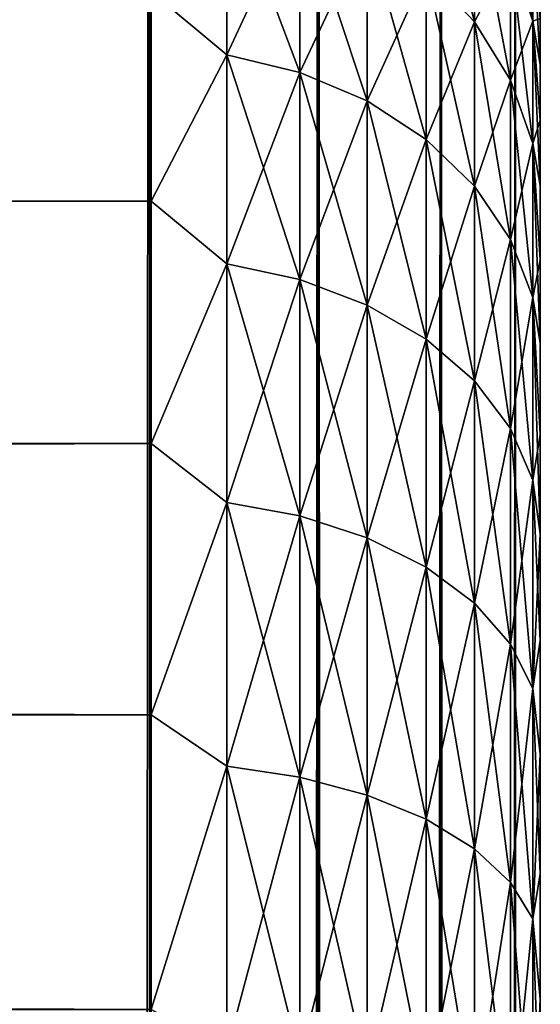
# Model space of a CAD drawing. Extents: x -265 to 265, y 0 to 1307.
# Tile 354 of 356: x 262.32 to 265, y 1285.01 to 1290.07. Entities that reach past the tile are written whole.
import ezdxf

# ---------------------------------------------------------------- set-up
doc = ezdxf.new("R2010")
doc.units = 0
doc.header["$LTSCALE"] = 81.481481
for name, color, linetype in [('1', 7, 'CONTINUOUS'), ('119', 7, 'CONTINUOUS'), ('120', 7, 'CONTINUOUS'), ('3', 7, 'CONTINUOUS'), ('7', 7, 'CONTINUOUS')]:
    doc.layers.add(name, color=color, linetype=linetype)

msp = doc.modelspace()

# ---------------------------------------------------------------- linework, layer by layer
at = {"layer": '1', "color": 7, "linetype": 'CONTINUOUS'}
for points in [[(265, 1290.0747, 30.4582), (265, 1289.838, 31.1694), (265, 1290.0747, 24.5418), (265, 1290.0747, 30.4582)], [(265, 1290.0747, 24.5418), (265, 1289.838, 31.1694), (265, 1289.838, 23.8306), (265, 1290.0747, 24.5418)], [(265, 1289.838, 31.1694), (265, 1289.5511, 31.8619), (265, 1289.838, 23.8306), (265, 1289.838, 31.1694)], [(265, 1289.838, 23.8306), (265, 1289.5511, 31.8619), (265, 1289.5511, 23.1381), (265, 1289.838, 23.8306)], [(265, 1289.5511, 31.8619), (265, 1289.2156, 32.5321), (265, 1289.5511, 23.1381), (265, 1289.5511, 31.8619)], [(265, 1289.5511, 23.1381), (265, 1289.2156, 32.5321), (265, 1289.2156, 22.4679), (265, 1289.5511, 23.1381)], [(265, 1289.2156, 32.5321), (265, 1288.8332, 33.1767), (265, 1289.2156, 22.4679), (265, 1289.2156, 32.5321)], [(265, 1289.2156, 22.4679), (265, 1288.8332, 33.1767), (265, 1288.8332, 21.8233), (265, 1289.2156, 22.4679)], [(265, 1288.8332, 33.1767), (265, 1288.4057, 33.7924), (265, 1288.8332, 21.8233), (265, 1288.8332, 33.1767)], [(265, 1288.8332, 21.8233), (265, 1288.4057, 33.7924), (265, 1288.4057, 21.2076), (265, 1288.8332, 21.8233)], [(265, 1288.4057, 33.7924), (265, 1287.9354, 34.3761), (265, 1288.4057, 21.2076), (265, 1288.4057, 33.7924)], [(265, 1288.4057, 21.2076), (265, 1287.9354, 34.3761), (265, 1287.9354, 20.6239), (265, 1288.4057, 21.2076)], [(265, 1287.9354, 34.3761), (265, 1287.4246, 34.9246), (265, 1287.9354, 20.6239), (265, 1287.9354, 34.3761)], [(265, 1287.9354, 20.6239), (265, 1287.4246, 34.9246), (265, 1287.4246, 20.0754), (265, 1287.9354, 20.6239)], [(265, 1287.4246, 34.9246), (265, 1286.876, 35.4354), (265, 1287.4246, 20.0754), (265, 1287.4246, 34.9246)], [(265, 1287.4246, 20.0754), (265, 1286.876, 35.4354), (265, 1286.876, 19.5646), (265, 1287.4246, 20.0754)], [(265, 1286.876, 35.4354), (265, 1286.2924, 35.9057), (265, 1286.876, 19.5646), (265, 1286.876, 35.4354)], [(265, 1286.876, 19.5646), (265, 1286.2924, 35.9057), (265, 1286.2924, 19.0943), (265, 1286.876, 19.5646)], [(265, 1286.2924, 35.9057), (265, 1285.6767, 36.3332), (265, 1286.2924, 19.0943), (265, 1286.2924, 35.9057)], [(265, 1286.2924, 19.0943), (265, 1285.6767, 36.3332), (265, 1285.6767, 18.6668), (265, 1286.2924, 19.0943)], [(265, 1285.6767, 36.3332), (265, 1285.0321, 36.7156), (265, 1285.6767, 18.6668), (265, 1285.6767, 36.3332)], [(265, 1285.6767, 18.6668), (265, 1285.0321, 36.7156), (265, 1285.0321, 18.2844), (265, 1285.6767, 18.6668)], [(265, 1285.0321, 36.7156), (265, 1284.3618, 37.0512), (265, 1285.0321, 18.2844), (265, 1285.0321, 36.7156)], [(265, 1285.0321, 18.2844), (265, 1284.3618, 37.0512), (265, 1284.3618, 17.9488), (265, 1285.0321, 18.2844)]]:
    msp.add_3dface(points, dxfattribs=at)
at = {"layer": '119', "color": 7, "linetype": 'CONTINUOUS'}
for points in [[(261.9003, 1, 9.1314), (262.9904, 1, 7.5), (261.9003, 1299, 9.1314), (261.9003, 1, 9.1314)], [(261.9003, 1299, 9.1314), (262.9904, 1, 7.5), (262.9904, 1299, 7.5), (261.9003, 1299, 9.1314)], [(262.9904, 1, 7.5), (263.8582, 1, 5.7403), (262.9904, 1299, 7.5), (262.9904, 1, 7.5)], [(262.9904, 1299, 7.5), (263.8582, 1, 5.7403), (263.8582, 1299, 5.7403), (262.9904, 1299, 7.5)], [(263.8582, 1, 5.7403), (264.4889, 1, 3.8823), (263.8582, 1299, 5.7403), (263.8582, 1, 5.7403)], [(263.8582, 1299, 5.7403), (264.4889, 1, 3.8823), (264.4889, 1299, 3.8823), (263.8582, 1299, 5.7403)], [(264.4889, 1, 3.8823), (264.8717, 1, 1.9579), (264.4889, 1299, 3.8823), (264.4889, 1, 3.8823)], [(264.4889, 1299, 3.8823), (264.8717, 1, 1.9579), (264.8717, 1299, 1.9579), (264.4889, 1299, 3.8823)], [(264.8717, 1, 1.9579), (265, 1), (264.8717, 1299, 1.9579), (264.8717, 1, 1.9579)], [(264.8717, 1299, 1.9579), (265, 1), (265, 1299), (264.8717, 1299, 1.9579)]]:
    msp.add_3dface(points, dxfattribs=at)
at = {"layer": '120', "color": 7, "linetype": 'CONTINUOUS'}
for points in [[(262.9904, 1, -7.5), (261.9003, 1, -9.1314), (262.9904, 1299, -7.5), (262.9904, 1, -7.5)], [(262.9904, 1299, -7.5), (261.9003, 1, -9.1314), (261.9003, 1299, -9.1314), (262.9904, 1299, -7.5)], [(263.8582, 1, -5.7403), (262.9904, 1, -7.5), (263.8582, 1299, -5.7403), (263.8582, 1, -5.7403)], [(263.8582, 1299, -5.7403), (262.9904, 1, -7.5), (262.9904, 1299, -7.5), (263.8582, 1299, -5.7403)], [(264.4889, 1, -3.8823), (263.8582, 1, -5.7403), (264.4889, 1299, -3.8823), (264.4889, 1, -3.8823)], [(264.4889, 1299, -3.8823), (263.8582, 1, -5.7403), (263.8582, 1299, -5.7403), (264.4889, 1299, -3.8823)], [(264.8717, 1, -1.9579), (264.4889, 1, -3.8823), (264.8717, 1299, -1.9579), (264.8717, 1, -1.9579)], [(264.8717, 1299, -1.9579), (264.4889, 1, -3.8823), (264.4889, 1299, -3.8823), (264.8717, 1299, -1.9579)], [(265, 1299), (265, 1), (264.8717, 1, -1.9579), (265, 1299)], [(265, 1299), (264.8717, 1, -1.9579), (264.8717, 1299, -1.9579), (265, 1299)]]:
    msp.add_3dface(points, dxfattribs=at)
at = {"layer": '3', "color": 7, "linetype": 'CONTINUOUS'}
for points in [[(-263, 1290.2121, 34.7085), (-263, 1289.1354, 36.0319), (263, 1290.2121, 34.7085), (-263, 1290.2121, 34.7085)], [(263, 1290.2121, 34.7085), (-263, 1289.1354, 36.0319), (263, 1289.1354, 36.0319), (263, 1290.2121, 34.7085)], [(-263, 1289.1354, 18.9681), (-263, 1290.2121, 20.2915), (263, 1289.1354, 18.9681), (-263, 1289.1354, 18.9681)], [(263, 1289.1354, 18.9681), (-263, 1290.2121, 20.2915), (263, 1290.2121, 20.2915), (263, 1289.1354, 18.9681)], [(-263, 1289.1354, 36.0319), (-263, 1287.8886, 37.1964), (263, 1289.1354, 36.0319), (-263, 1289.1354, 36.0319)], [(263, 1289.1354, 36.0319), (-263, 1287.8886, 37.1964), (263, 1287.8886, 37.1964), (263, 1289.1354, 36.0319)], [(-263, 1287.8886, 17.8036), (-263, 1289.1354, 18.9681), (263, 1287.8886, 17.8036), (-263, 1287.8886, 17.8036)], [(263, 1287.8886, 17.8036), (-263, 1289.1354, 18.9681), (263, 1289.1354, 18.9681), (263, 1287.8886, 17.8036)], [(-263, 1287.8886, 37.1964), (-263, 1286.4948, 38.1802), (263, 1287.8886, 37.1964), (-263, 1287.8886, 37.1964)], [(263, 1287.8886, 37.1964), (-263, 1286.4948, 38.1802), (263, 1286.4948, 38.1802), (263, 1287.8886, 37.1964)], [(-263, 1286.4948, 16.8198), (-263, 1287.8886, 17.8036), (263, 1286.4948, 16.8198), (-263, 1286.4948, 16.8198)], [(263, 1286.4948, 16.8198), (-263, 1287.8886, 17.8036), (263, 1287.8886, 17.8036), (263, 1286.4948, 16.8198)], [(-263, 1286.4948, 38.1802), (-263, 1284.98, 38.9651), (263, 1286.4948, 38.1802), (-263, 1286.4948, 38.1802)], [(263, 1286.4948, 38.1802), (-263, 1284.98, 38.9651), (263, 1284.98, 38.9651), (263, 1286.4948, 38.1802)], [(-263, 1284.98, 16.0349), (-263, 1286.4948, 16.8198), (263, 1284.98, 16.0349), (-263, 1284.98, 16.0349)], [(263, 1284.98, 16.0349), (-263, 1286.4948, 16.8198), (263, 1286.4948, 16.8198), (263, 1284.98, 16.0349)]]:
    msp.add_3dface(points, dxfattribs=at)
at = {"layer": '7', "color": 7, "linetype": 'CONTINUOUS'}
for points in [[(264.6625, 1290.7279, 23.0564), (264.6625, 1290.0561, 21.6941), (264.4134, 1291.0081, 22.9403), (264.6625, 1290.7279, 23.0564)], [(264.4134, 1291.0081, 22.9403), (264.6625, 1290.0561, 21.6941), (264.4134, 1290.3187, 21.5425), (264.4134, 1291.0081, 22.9403)], [(264.9616, 1290.5191, 24.6814), (264.9616, 1290.0612, 23.3325), (264.8476, 1290.8819, 24.5842), (264.9616, 1290.5191, 24.6814)], [(264.8476, 1290.8819, 24.5842), (264.9616, 1290.0612, 23.3325), (264.8476, 1290.4082, 23.1888), (264.8476, 1290.8819, 24.5842)], [(263, 1290.2121, 20.2915), (263.3879, 1290.7924, 21.269), (263.3879, 1289.8868, 19.9136), (263, 1290.2121, 20.2915)], [(263, 1290.2121, 34.7085), (263.3879, 1289.8868, 35.0864), (263.3879, 1290.7924, 33.731), (263, 1290.2121, 34.7085)], [(263.3879, 1289.8868, 35.0864), (263.7636, 1290.6941, 33.6743), (263.3879, 1290.7924, 33.731), (263.3879, 1289.8868, 35.0864)], [(263.7636, 1290.6941, 21.3257), (263.7636, 1289.7967, 19.9827), (263.3879, 1290.7924, 21.269), (263.7636, 1290.6941, 21.3257)], [(263.3879, 1290.7924, 21.269), (263.7636, 1289.7967, 19.9827), (263.3879, 1289.8868, 19.9136), (263.3879, 1290.7924, 21.269)], [(263.7636, 1289.7967, 35.0173), (263.7636, 1290.6941, 33.6743), (263.3879, 1289.8868, 35.0864), (263.7636, 1289.7967, 35.0173)], [(263.7636, 1289.7967, 35.0173), (264.1098, 1290.5342, 33.5819), (263.7636, 1290.6941, 33.6743), (263.7636, 1289.7967, 35.0173)], [(264.1098, 1290.5342, 21.4181), (264.1098, 1289.6502, 20.0951), (263.7636, 1290.6941, 21.3257), (264.1098, 1290.5342, 21.4181)], [(263.7636, 1290.6941, 21.3257), (264.1098, 1289.6502, 20.0951), (263.7636, 1289.7967, 19.9827), (263.7636, 1290.6941, 21.3257)], [(264.6625, 1290.0561, 33.3059), (264.6625, 1290.7279, 31.9436), (264.4134, 1290.3187, 33.4575), (264.6625, 1290.0561, 33.3059)], [(264.6625, 1290.0561, 33.3059), (264.8476, 1290.4082, 31.8112), (264.6625, 1290.7279, 31.9436), (264.6625, 1290.0561, 33.3059)], [(264.8476, 1290.4082, 23.1888), (264.8476, 1289.7564, 21.8671), (264.6625, 1290.7279, 23.0564), (264.8476, 1290.4082, 23.1888)], [(264.6625, 1290.7279, 23.0564), (264.8476, 1289.7564, 21.8671), (264.6625, 1290.0561, 21.6941), (264.6625, 1290.7279, 23.0564)], [(264.1098, 1289.6502, 34.9049), (264.1098, 1290.5342, 33.5819), (263.7636, 1289.7967, 35.0173), (264.1098, 1289.6502, 34.9049)], [(264.1098, 1289.6502, 34.9049), (264.4134, 1290.3187, 33.4575), (264.1098, 1290.5342, 33.5819), (264.1098, 1289.6502, 34.9049)], [(264.4134, 1290.3187, 21.5425), (264.4134, 1289.4528, 20.2466), (264.1098, 1290.5342, 21.4181), (264.4134, 1290.3187, 21.5425)], [(264.1098, 1290.5342, 21.4181), (264.4134, 1289.4528, 20.2466), (264.1098, 1289.6502, 20.0951), (264.1098, 1290.5342, 21.4181)], [(264.9616, 1290.0612, 31.6675), (264.9616, 1290.5191, 30.3186), (264.8476, 1290.4082, 31.8112), (264.9616, 1290.0612, 31.6675)], [(264.9616, 1290.0612, 31.6675), (265, 1290.0747, 30.4582), (264.9616, 1290.5191, 30.3186), (264.9616, 1290.0612, 31.6675)], [(265, 1290.0747, 24.5418), (265, 1289.838, 23.8306), (264.9616, 1290.5191, 24.6814), (265, 1290.0747, 24.5418)], [(264.9616, 1290.5191, 24.6814), (265, 1289.838, 23.8306), (264.9616, 1290.0612, 23.3325), (264.9616, 1290.5191, 24.6814)], [(264.8476, 1289.7564, 33.1329), (264.8476, 1290.4082, 31.8112), (264.6625, 1290.0561, 33.3059), (264.8476, 1289.7564, 33.1329)], [(264.8476, 1289.7564, 33.1329), (264.9616, 1290.0612, 31.6675), (264.8476, 1290.4082, 31.8112), (264.8476, 1289.7564, 33.1329)], [(264.9616, 1290.0612, 23.3325), (264.9616, 1289.4312, 22.0549), (264.8476, 1290.4082, 23.1888), (264.9616, 1290.0612, 23.3325)], [(264.8476, 1290.4082, 23.1888), (264.9616, 1289.4312, 22.0549), (264.8476, 1289.7564, 21.8671), (264.8476, 1290.4082, 23.1888)], [(264.4134, 1289.4528, 34.7534), (264.4134, 1290.3187, 33.4575), (264.1098, 1289.6502, 34.9049), (264.4134, 1289.4528, 34.7534)], [(264.4134, 1289.4528, 34.7534), (264.6625, 1290.0561, 33.3059), (264.4134, 1290.3187, 33.4575), (264.4134, 1289.4528, 34.7534)], [(264.6625, 1290.0561, 21.6941), (264.6625, 1289.2123, 20.4312), (264.4134, 1290.3187, 21.5425), (264.6625, 1290.0561, 21.6941)], [(264.4134, 1290.3187, 21.5425), (264.6625, 1289.2123, 20.4312), (264.4134, 1289.4528, 20.2466), (264.4134, 1290.3187, 21.5425)], [(263, 1289.1354, 18.9681), (263, 1290.2121, 20.2915), (263.3879, 1289.8868, 19.9136), (263, 1289.1354, 18.9681)], [(263, 1290.2121, 34.7085), (263, 1289.1354, 36.0319), (263.3879, 1289.8868, 35.0864), (263, 1290.2121, 34.7085)], [(264.6625, 1289.2123, 34.5688), (264.6625, 1290.0561, 33.3059), (264.4134, 1289.4528, 34.7534), (264.6625, 1289.2123, 34.5688)], [(264.6625, 1289.2123, 34.5688), (264.8476, 1289.7564, 33.1329), (264.6625, 1290.0561, 33.3059), (264.6625, 1289.2123, 34.5688)], [(264.8476, 1289.7564, 21.8671), (264.8476, 1288.9377, 20.6419), (264.6625, 1290.0561, 21.6941), (264.8476, 1289.7564, 21.8671)], [(264.6625, 1290.0561, 21.6941), (264.8476, 1288.9377, 20.6419), (264.6625, 1289.2123, 20.4312), (264.6625, 1290.0561, 21.6941)], [(264.9616, 1289.4312, 32.9451), (264.9616, 1290.0612, 31.6675), (264.8476, 1289.7564, 33.1329), (264.9616, 1289.4312, 32.9451)], [(265, 1289.838, 31.1694), (265, 1290.0747, 30.4582), (264.9616, 1290.0612, 31.6675), (265, 1289.838, 31.1694)], [(265, 1289.5511, 31.8619), (265, 1289.838, 31.1694), (264.9616, 1290.0612, 31.6675), (265, 1289.5511, 31.8619)], [(264.9616, 1289.4312, 32.9451), (265, 1289.5511, 31.8619), (264.9616, 1290.0612, 31.6675), (264.9616, 1289.4312, 32.9451)], [(265, 1289.838, 23.8306), (265, 1289.5511, 23.1381), (264.9616, 1290.0612, 23.3325), (265, 1289.838, 23.8306)], [(265, 1289.5511, 23.1381), (265, 1289.2156, 22.4679), (264.9616, 1290.0612, 23.3325), (265, 1289.5511, 23.1381)], [(264.9616, 1290.0612, 23.3325), (265, 1289.2156, 22.4679), (264.9616, 1289.4312, 22.0549), (264.9616, 1290.0612, 23.3325)], [(263, 1289.1354, 18.9681), (263.3879, 1289.8868, 19.9136), (263.3879, 1288.812, 18.688), (263, 1289.1354, 18.9681)], [(263, 1289.1354, 36.0319), (263.3879, 1288.812, 36.312), (263.3879, 1289.8868, 35.0864), (263, 1289.1354, 36.0319)], [(263.3879, 1288.812, 36.312), (263.7636, 1289.7967, 35.0173), (263.3879, 1289.8868, 35.0864), (263.3879, 1288.812, 36.312)], [(263.7636, 1289.7967, 19.9827), (263.7636, 1288.7317, 18.7683), (263.3879, 1289.8868, 19.9136), (263.7636, 1289.7967, 19.9827)], [(263.3879, 1289.8868, 19.9136), (263.7636, 1288.7317, 18.7683), (263.3879, 1288.812, 18.688), (263.3879, 1289.8868, 19.9136)], [(263.7636, 1288.7317, 36.2317), (263.7636, 1289.7967, 35.0173), (263.3879, 1288.812, 36.312), (263.7636, 1288.7317, 36.2317)], [(263.7636, 1288.7317, 36.2317), (264.1098, 1289.6502, 34.9049), (263.7636, 1289.7967, 35.0173), (263.7636, 1288.7317, 36.2317)], [(264.1098, 1289.6502, 20.0951), (264.1098, 1288.6011, 18.8989), (263.7636, 1289.7967, 19.9827), (264.1098, 1289.6502, 20.0951)], [(263.7636, 1289.7967, 19.9827), (264.1098, 1288.6011, 18.8989), (263.7636, 1288.7317, 18.7683), (263.7636, 1289.7967, 19.9827)], [(264.8476, 1288.9377, 34.3581), (264.8476, 1289.7564, 33.1329), (264.6625, 1289.2123, 34.5688), (264.8476, 1288.9377, 34.3581)], [(264.8476, 1288.9377, 34.3581), (264.9616, 1289.4312, 32.9451), (264.8476, 1289.7564, 33.1329), (264.8476, 1288.9377, 34.3581)], [(264.9616, 1289.4312, 22.0549), (264.9616, 1288.6398, 20.8705), (264.8476, 1289.7564, 21.8671), (264.9616, 1289.4312, 22.0549)], [(264.8476, 1289.7564, 21.8671), (264.9616, 1288.6398, 20.8705), (264.8476, 1288.9377, 20.6419), (264.8476, 1289.7564, 21.8671)], [(264.1098, 1288.6011, 36.1011), (264.1098, 1289.6502, 34.9049), (263.7636, 1288.7317, 36.2317), (264.1098, 1288.6011, 36.1011)], [(264.1098, 1288.6011, 36.1011), (264.4134, 1289.4528, 34.7534), (264.1098, 1289.6502, 34.9049), (264.1098, 1288.6011, 36.1011)], [(264.4134, 1289.4528, 20.2466), (264.4134, 1288.4252, 19.0748), (264.1098, 1289.6502, 20.0951), (264.4134, 1289.4528, 20.2466)], [(264.1098, 1289.6502, 20.0951), (264.4134, 1288.4252, 19.0748), (264.1098, 1288.6011, 18.8989), (264.1098, 1289.6502, 20.0951)], [(265, 1289.2156, 32.5321), (265, 1289.5511, 31.8619), (264.9616, 1289.4312, 32.9451), (265, 1289.2156, 32.5321)], [(264.4134, 1288.4252, 35.9252), (264.4134, 1289.4528, 34.7534), (264.1098, 1288.6011, 36.1011), (264.4134, 1288.4252, 35.9252)], [(264.4134, 1288.4252, 35.9252), (264.6625, 1289.2123, 34.5688), (264.4134, 1289.4528, 34.7534), (264.4134, 1288.4252, 35.9252)], [(264.6625, 1289.2123, 20.4312), (264.6625, 1288.2108, 19.2892), (264.4134, 1289.4528, 20.2466), (264.6625, 1289.2123, 20.4312)], [(264.4134, 1289.4528, 20.2466), (264.6625, 1288.2108, 19.2892), (264.4134, 1288.4252, 19.0748), (264.4134, 1289.4528, 20.2466)], [(264.9616, 1288.6398, 34.1295), (264.9616, 1289.4312, 32.9451), (264.8476, 1288.9377, 34.3581), (264.9616, 1288.6398, 34.1295)], [(265, 1288.8332, 33.1767), (265, 1289.2156, 32.5321), (264.9616, 1289.4312, 32.9451), (265, 1288.8332, 33.1767)], [(264.9616, 1288.6398, 34.1295), (265, 1288.8332, 33.1767), (264.9616, 1289.4312, 32.9451), (264.9616, 1288.6398, 34.1295)], [(265, 1289.2156, 22.4679), (265, 1288.8332, 21.8233), (264.9616, 1289.4312, 22.0549), (265, 1289.2156, 22.4679)], [(265, 1288.8332, 21.8233), (265, 1288.4057, 21.2076), (264.9616, 1289.4312, 22.0549), (265, 1288.8332, 21.8233)], [(264.9616, 1289.4312, 22.0549), (265, 1288.4057, 21.2076), (264.9616, 1288.6398, 20.8705), (264.9616, 1289.4312, 22.0549)], [(264.6625, 1288.2108, 35.7108), (264.6625, 1289.2123, 34.5688), (264.4134, 1288.4252, 35.9252), (264.6625, 1288.2108, 35.7108)], [(264.6625, 1288.2108, 35.7108), (264.8476, 1288.9377, 34.3581), (264.6625, 1289.2123, 34.5688), (264.6625, 1288.2108, 35.7108)], [(264.8476, 1288.9377, 20.6419), (264.8476, 1287.9661, 19.5339), (264.6625, 1289.2123, 20.4312), (264.8476, 1288.9377, 20.6419)], [(264.6625, 1289.2123, 20.4312), (264.8476, 1287.9661, 19.5339), (264.6625, 1288.2108, 19.2892), (264.6625, 1289.2123, 20.4312)], [(263, 1287.8886, 17.8036), (263, 1289.1354, 18.9681), (263.3879, 1288.812, 18.688), (263, 1287.8886, 17.8036)], [(263, 1289.1354, 36.0319), (263, 1287.8886, 37.1964), (263.3879, 1288.812, 36.312), (263, 1289.1354, 36.0319)], [(264.8476, 1287.9661, 35.4661), (264.8476, 1288.9377, 34.3581), (264.6625, 1288.2108, 35.7108), (264.8476, 1287.9661, 35.4661)], [(264.8476, 1287.9661, 35.4661), (264.9616, 1288.6398, 34.1295), (264.8476, 1288.9377, 34.3581), (264.8476, 1287.9661, 35.4661)], [(264.9616, 1288.6398, 20.8705), (264.9616, 1287.7005, 19.7995), (264.8476, 1288.9377, 20.6419), (264.9616, 1288.6398, 20.8705)], [(264.8476, 1288.9377, 20.6419), (264.9616, 1287.7005, 19.7995), (264.8476, 1287.9661, 19.5339), (264.8476, 1288.9377, 20.6419)], [(263, 1287.8886, 17.8036), (263.3879, 1288.812, 18.688), (263.3879, 1287.5864, 17.6132), (263, 1287.8886, 17.8036)], [(263, 1287.8886, 37.1964), (263.3879, 1287.5864, 37.3868), (263.3879, 1288.812, 36.312), (263, 1287.8886, 37.1964)], [(263.3879, 1287.5864, 37.3868), (263.7636, 1288.7317, 36.2317), (263.3879, 1288.812, 36.312), (263.3879, 1287.5864, 37.3868)], [(263.7636, 1288.7317, 18.7683), (263.7636, 1287.5173, 17.7033), (263.3879, 1288.812, 18.688), (263.7636, 1288.7317, 18.7683)], [(263.3879, 1288.812, 18.688), (263.7636, 1287.5173, 17.7033), (263.3879, 1287.5864, 17.6132), (263.3879, 1288.812, 18.688)], [(265, 1288.4057, 33.7924), (265, 1288.8332, 33.1767), (264.9616, 1288.6398, 34.1295), (265, 1288.4057, 33.7924)], [(263.7636, 1287.5173, 37.2967), (263.7636, 1288.7317, 36.2317), (263.3879, 1287.5864, 37.3868), (263.7636, 1287.5173, 37.2967)], [(263.7636, 1287.5173, 37.2967), (264.1098, 1288.6011, 36.1011), (263.7636, 1288.7317, 36.2317), (263.7636, 1287.5173, 37.2967)], [(264.1098, 1288.6011, 18.8989), (264.1098, 1287.4049, 17.8498), (263.7636, 1288.7317, 18.7683), (264.1098, 1288.6011, 18.8989)], [(263.7636, 1288.7317, 18.7683), (264.1098, 1287.4049, 17.8498), (263.7636, 1287.5173, 17.7033), (263.7636, 1288.7317, 18.7683)], [(264.9616, 1287.7005, 35.2005), (264.9616, 1288.6398, 34.1295), (264.8476, 1287.9661, 35.4661), (264.9616, 1287.7005, 35.2005)], [(265, 1287.9354, 34.3761), (265, 1288.4057, 33.7924), (264.9616, 1288.6398, 34.1295), (265, 1287.9354, 34.3761)], [(264.9616, 1287.7005, 35.2005), (265, 1287.9354, 34.3761), (264.9616, 1288.6398, 34.1295), (264.9616, 1287.7005, 35.2005)], [(265, 1288.4057, 21.2076), (265, 1287.9354, 20.6239), (264.9616, 1288.6398, 20.8705), (265, 1288.4057, 21.2076)], [(265, 1287.9354, 20.6239), (265, 1287.4246, 20.0754), (264.9616, 1288.6398, 20.8705), (265, 1287.9354, 20.6239)], [(264.9616, 1288.6398, 20.8705), (265, 1287.4246, 20.0754), (264.9616, 1287.7005, 19.7995), (264.9616, 1288.6398, 20.8705)], [(264.1098, 1287.4049, 37.1502), (264.1098, 1288.6011, 36.1011), (263.7636, 1287.5173, 37.2967), (264.1098, 1287.4049, 37.1502)], [(264.1098, 1287.4049, 37.1502), (264.4134, 1288.4252, 35.9252), (264.1098, 1288.6011, 36.1011), (264.1098, 1287.4049, 37.1502)], [(264.4134, 1288.4252, 19.0748), (264.4134, 1287.2534, 18.0472), (264.1098, 1288.6011, 18.8989), (264.4134, 1288.4252, 19.0748)], [(264.1098, 1288.6011, 18.8989), (264.4134, 1287.2534, 18.0472), (264.1098, 1287.4049, 17.8498), (264.1098, 1288.6011, 18.8989)], [(264.4134, 1287.2534, 36.9528), (264.4134, 1288.4252, 35.9252), (264.1098, 1287.4049, 37.1502), (264.4134, 1287.2534, 36.9528)], [(264.4134, 1287.2534, 36.9528), (264.6625, 1288.2108, 35.7108), (264.4134, 1288.4252, 35.9252), (264.4134, 1287.2534, 36.9528)], [(264.6625, 1288.2108, 19.2892), (264.6625, 1287.0688, 18.2877), (264.4134, 1288.4252, 19.0748), (264.6625, 1288.2108, 19.2892)], [(264.4134, 1288.4252, 19.0748), (264.6625, 1287.0688, 18.2877), (264.4134, 1287.2534, 18.0472), (264.4134, 1288.4252, 19.0748)], [(264.6625, 1287.0688, 36.7123), (264.6625, 1288.2108, 35.7108), (264.4134, 1287.2534, 36.9528), (264.6625, 1287.0688, 36.7123)], [(264.6625, 1287.0688, 36.7123), (264.8476, 1287.9661, 35.4661), (264.6625, 1288.2108, 35.7108), (264.6625, 1287.0688, 36.7123)], [(264.8476, 1287.9661, 19.5339), (264.8476, 1286.8581, 18.5623), (264.6625, 1288.2108, 19.2892), (264.8476, 1287.9661, 19.5339)], [(264.6625, 1288.2108, 19.2892), (264.8476, 1286.8581, 18.5623), (264.6625, 1287.0688, 18.2877), (264.6625, 1288.2108, 19.2892)], [(264.8476, 1286.8581, 36.4377), (264.8476, 1287.9661, 35.4661), (264.6625, 1287.0688, 36.7123), (264.8476, 1286.8581, 36.4377)], [(264.8476, 1286.8581, 36.4377), (264.9616, 1287.7005, 35.2005), (264.8476, 1287.9661, 35.4661), (264.8476, 1286.8581, 36.4377)], [(264.9616, 1287.7005, 19.7995), (264.9616, 1286.6295, 18.8602), (264.8476, 1287.9661, 19.5339), (264.9616, 1287.7005, 19.7995)], [(264.8476, 1287.9661, 19.5339), (264.9616, 1286.6295, 18.8602), (264.8476, 1286.8581, 18.5623), (264.8476, 1287.9661, 19.5339)], [(265, 1287.4246, 34.9246), (265, 1287.9354, 34.3761), (264.9616, 1287.7005, 35.2005), (265, 1287.4246, 34.9246)], [(263, 1286.4948, 16.8198), (263, 1287.8886, 17.8036), (263.3879, 1287.5864, 17.6132), (263, 1286.4948, 16.8198)], [(263, 1287.8886, 37.1964), (263, 1286.4948, 38.1802), (263.3879, 1287.5864, 37.3868), (263, 1287.8886, 37.1964)], [(264.9616, 1286.6295, 36.1398), (264.9616, 1287.7005, 35.2005), (264.8476, 1286.8581, 36.4377), (264.9616, 1286.6295, 36.1398)], [(264.9616, 1286.6295, 36.1398), (265, 1287.4246, 34.9246), (264.9616, 1287.7005, 35.2005), (264.9616, 1286.6295, 36.1398)], [(265, 1287.4246, 20.0754), (265, 1286.876, 19.5646), (264.9616, 1287.7005, 19.7995), (265, 1287.4246, 20.0754)], [(264.9616, 1287.7005, 19.7995), (265, 1286.876, 19.5646), (264.9616, 1286.6295, 18.8602), (264.9616, 1287.7005, 19.7995)], [(263, 1286.4948, 16.8198), (263.3879, 1287.5864, 17.6132), (263.3879, 1286.231, 16.7076), (263, 1286.4948, 16.8198)], [(263, 1286.4948, 38.1802), (263.3879, 1286.231, 38.2924), (263.3879, 1287.5864, 37.3868), (263, 1286.4948, 38.1802)], [(263.3879, 1286.231, 38.2924), (263.7636, 1287.5173, 37.2967), (263.3879, 1287.5864, 37.3868), (263.3879, 1286.231, 38.2924)], [(263.7636, 1287.5173, 17.7033), (263.7636, 1286.1743, 16.8059), (263.3879, 1287.5864, 17.6132), (263.7636, 1287.5173, 17.7033)], [(263.3879, 1287.5864, 17.6132), (263.7636, 1286.1743, 16.8059), (263.3879, 1286.231, 16.7076), (263.3879, 1287.5864, 17.6132)], [(263.7636, 1286.1743, 38.1941), (263.7636, 1287.5173, 37.2967), (263.3879, 1286.231, 38.2924), (263.7636, 1286.1743, 38.1941)], [(263.7636, 1286.1743, 38.1941), (264.1098, 1287.4049, 37.1502), (263.7636, 1287.5173, 37.2967), (263.7636, 1286.1743, 38.1941)], [(264.1098, 1287.4049, 17.8498), (264.1098, 1286.0819, 16.9658), (263.7636, 1287.5173, 17.7033), (264.1098, 1287.4049, 17.8498)], [(263.7636, 1287.5173, 17.7033), (264.1098, 1286.0819, 16.9658), (263.7636, 1286.1743, 16.8059), (263.7636, 1287.5173, 17.7033)], [(264.1098, 1286.0819, 38.0342), (264.1098, 1287.4049, 37.1502), (263.7636, 1286.1743, 38.1941), (264.1098, 1286.0819, 38.0342)], [(264.1098, 1286.0819, 38.0342), (264.4134, 1287.2534, 36.9528), (264.1098, 1287.4049, 37.1502), (264.1098, 1286.0819, 38.0342)], [(264.4134, 1287.2534, 18.0472), (264.4134, 1285.9575, 17.1813), (264.1098, 1287.4049, 17.8498), (264.4134, 1287.2534, 18.0472)], [(264.1098, 1287.4049, 17.8498), (264.4134, 1285.9575, 17.1813), (264.1098, 1286.0819, 16.9658), (264.1098, 1287.4049, 17.8498)], [(265, 1286.876, 35.4354), (265, 1287.4246, 34.9246), (264.9616, 1286.6295, 36.1398), (265, 1286.876, 35.4354)], [(264.4134, 1285.9575, 37.8187), (264.4134, 1287.2534, 36.9528), (264.1098, 1286.0819, 38.0342), (264.4134, 1285.9575, 37.8187)], [(264.4134, 1285.9575, 37.8187), (264.6625, 1287.0688, 36.7123), (264.4134, 1287.2534, 36.9528), (264.4134, 1285.9575, 37.8187)], [(264.6625, 1287.0688, 18.2877), (264.6625, 1285.8059, 17.4439), (264.4134, 1287.2534, 18.0472), (264.6625, 1287.0688, 18.2877)], [(264.4134, 1287.2534, 18.0472), (264.6625, 1285.8059, 17.4439), (264.4134, 1285.9575, 17.1813), (264.4134, 1287.2534, 18.0472)], [(264.6625, 1285.8059, 37.5561), (264.6625, 1287.0688, 36.7123), (264.4134, 1285.9575, 37.8187), (264.6625, 1285.8059, 37.5561)], [(264.6625, 1285.8059, 37.5561), (264.8476, 1286.8581, 36.4377), (264.6625, 1287.0688, 36.7123), (264.6625, 1285.8059, 37.5561)], [(264.8476, 1286.8581, 18.5623), (264.8476, 1285.6329, 17.7436), (264.6625, 1287.0688, 18.2877), (264.8476, 1286.8581, 18.5623)], [(264.6625, 1287.0688, 18.2877), (264.8476, 1285.6329, 17.7436), (264.6625, 1285.8059, 17.4439), (264.6625, 1287.0688, 18.2877)], [(264.8476, 1285.6329, 37.2564), (264.8476, 1286.8581, 36.4377), (264.6625, 1285.8059, 37.5561), (264.8476, 1285.6329, 37.2564)], [(264.8476, 1285.6329, 37.2564), (264.9616, 1286.6295, 36.1398), (264.8476, 1286.8581, 36.4377), (264.8476, 1285.6329, 37.2564)], [(264.9616, 1286.6295, 18.8602), (264.9616, 1285.4451, 18.0688), (264.8476, 1286.8581, 18.5623), (264.9616, 1286.6295, 18.8602)], [(264.8476, 1286.8581, 18.5623), (264.9616, 1285.4451, 18.0688), (264.8476, 1285.6329, 17.7436), (264.8476, 1286.8581, 18.5623)], [(265, 1286.2924, 35.9057), (265, 1286.876, 35.4354), (264.9616, 1286.6295, 36.1398), (265, 1286.2924, 35.9057)], [(265, 1286.876, 19.5646), (265, 1286.2924, 19.0943), (264.9616, 1286.6295, 18.8602), (265, 1286.876, 19.5646)], [(264.9616, 1285.4451, 36.9312), (264.9616, 1286.6295, 36.1398), (264.8476, 1285.6329, 37.2564), (264.9616, 1285.4451, 36.9312)], [(264.9616, 1285.4451, 36.9312), (265, 1286.2924, 35.9057), (264.9616, 1286.6295, 36.1398), (264.9616, 1285.4451, 36.9312)], [(265, 1286.2924, 19.0943), (265, 1285.6767, 18.6668), (264.9616, 1286.6295, 18.8602), (265, 1286.2924, 19.0943)], [(264.9616, 1286.6295, 18.8602), (265, 1285.6767, 18.6668), (264.9616, 1285.4451, 18.0688), (264.9616, 1286.6295, 18.8602)], [(263, 1284.98, 16.0349), (263, 1286.4948, 16.8198), (263.3879, 1286.231, 16.7076), (263, 1284.98, 16.0349)], [(263, 1286.4948, 38.1802), (263, 1284.98, 38.9651), (263.3879, 1286.231, 38.2924), (263, 1286.4948, 38.1802)], [(265, 1285.6767, 36.3332), (265, 1286.2924, 35.9057), (264.9616, 1285.4451, 36.9312), (265, 1285.6767, 36.3332)], [(263, 1284.98, 16.0349), (263.3879, 1286.231, 16.7076), (263.3879, 1284.769, 15.9866), (263, 1284.98, 16.0349)], [(263, 1284.98, 38.9651), (263.3879, 1284.769, 39.0134), (263.3879, 1286.231, 38.2924), (263, 1284.98, 38.9651)], [(263.3879, 1284.769, 39.0134), (263.7636, 1286.1743, 38.1941), (263.3879, 1286.231, 38.2924), (263.3879, 1284.769, 39.0134)], [(263.7636, 1286.1743, 16.8059), (263.7636, 1284.7256, 16.0915), (263.3879, 1286.231, 16.7076), (263.7636, 1286.1743, 16.8059)], [(263.3879, 1286.231, 16.7076), (263.7636, 1284.7256, 16.0915), (263.3879, 1284.769, 15.9866), (263.3879, 1286.231, 16.7076)], [(263.7636, 1284.7256, 38.9085), (263.7636, 1286.1743, 38.1941), (263.3879, 1284.769, 39.0134), (263.7636, 1284.7256, 38.9085)], [(263.7636, 1284.7256, 38.9085), (264.1098, 1286.0819, 38.0342), (263.7636, 1286.1743, 38.1941), (263.7636, 1284.7256, 38.9085)], [(264.1098, 1286.0819, 16.9658), (264.1098, 1284.6549, 16.2621), (263.7636, 1286.1743, 16.8059), (264.1098, 1286.0819, 16.9658)], [(263.7636, 1286.1743, 16.8059), (264.1098, 1284.6549, 16.2621), (263.7636, 1284.7256, 16.0915), (263.7636, 1286.1743, 16.8059)], [(264.1098, 1284.6549, 38.7379), (264.1098, 1286.0819, 38.0342), (263.7636, 1284.7256, 38.9085), (264.1098, 1284.6549, 38.7379)], [(264.1098, 1284.6549, 38.7379), (264.4134, 1285.9575, 37.8187), (264.1098, 1286.0819, 38.0342), (264.1098, 1284.6549, 38.7379)], [(264.4134, 1285.9575, 17.1813), (264.4134, 1284.5597, 16.4919), (264.1098, 1286.0819, 16.9658), (264.4134, 1285.9575, 17.1813)], [(264.1098, 1286.0819, 16.9658), (264.4134, 1284.5597, 16.4919), (264.1098, 1284.6549, 16.2621), (264.1098, 1286.0819, 16.9658)], [(264.4134, 1284.5597, 38.5081), (264.4134, 1285.9575, 37.8187), (264.1098, 1284.6549, 38.7379), (264.4134, 1284.5597, 38.5081)], [(264.4134, 1284.5597, 38.5081), (264.6625, 1285.8059, 37.5561), (264.4134, 1285.9575, 37.8187), (264.4134, 1284.5597, 38.5081)], [(264.6625, 1285.8059, 17.4439), (264.6625, 1284.4436, 16.7721), (264.4134, 1285.9575, 17.1813), (264.6625, 1285.8059, 17.4439)], [(264.4134, 1285.9575, 17.1813), (264.6625, 1284.4436, 16.7721), (264.4134, 1284.5597, 16.4919), (264.4134, 1285.9575, 17.1813)], [(264.6625, 1284.4436, 38.2279), (264.6625, 1285.8059, 37.5561), (264.4134, 1284.5597, 38.5081), (264.6625, 1284.4436, 38.2279)], [(264.6625, 1284.4436, 38.2279), (264.8476, 1285.6329, 37.2564), (264.6625, 1285.8059, 37.5561), (264.6625, 1284.4436, 38.2279)], [(264.8476, 1285.6329, 17.7436), (264.8476, 1284.3112, 17.0918), (264.6625, 1285.8059, 17.4439), (264.8476, 1285.6329, 17.7436)], [(264.6625, 1285.8059, 17.4439), (264.8476, 1284.3112, 17.0918), (264.6625, 1284.4436, 16.7721), (264.6625, 1285.8059, 17.4439)], [(265, 1285.0321, 36.7156), (265, 1285.6767, 36.3332), (264.9616, 1285.4451, 36.9312), (265, 1285.0321, 36.7156)], [(265, 1285.6767, 18.6668), (265, 1285.0321, 18.2844), (264.9616, 1285.4451, 18.0688), (265, 1285.6767, 18.6668)], [(264.8476, 1284.3112, 37.9082), (264.8476, 1285.6329, 37.2564), (264.6625, 1284.4436, 38.2279), (264.8476, 1284.3112, 37.9082)], [(264.8476, 1284.3112, 37.9082), (264.9616, 1285.4451, 36.9312), (264.8476, 1285.6329, 37.2564), (264.8476, 1284.3112, 37.9082)], [(264.9616, 1285.4451, 18.0688), (264.9616, 1284.1675, 17.4388), (264.8476, 1285.6329, 17.7436), (264.9616, 1285.4451, 18.0688)], [(264.8476, 1285.6329, 17.7436), (264.9616, 1284.1675, 17.4388), (264.8476, 1284.3112, 17.0918), (264.8476, 1285.6329, 17.7436)], [(264.9616, 1284.1675, 37.5612), (264.9616, 1285.4451, 36.9312), (264.8476, 1284.3112, 37.9082), (264.9616, 1284.1675, 37.5612)], [(264.9616, 1284.1675, 37.5612), (265, 1285.0321, 36.7156), (264.9616, 1285.4451, 36.9312), (264.9616, 1284.1675, 37.5612)], [(265, 1285.0321, 18.2844), (265, 1284.3618, 17.9488), (264.9616, 1285.4451, 18.0688), (265, 1285.0321, 18.2844)], [(264.9616, 1285.4451, 18.0688), (265, 1284.3618, 17.9488), (264.9616, 1284.1675, 17.4388), (264.9616, 1285.4451, 18.0688)], [(265, 1284.3618, 37.0512), (265, 1285.0321, 36.7156), (264.9616, 1284.1675, 37.5612), (265, 1284.3618, 37.0512)]]:
    msp.add_3dface(points, dxfattribs=at)

doc.saveas('drawing.dxf')
